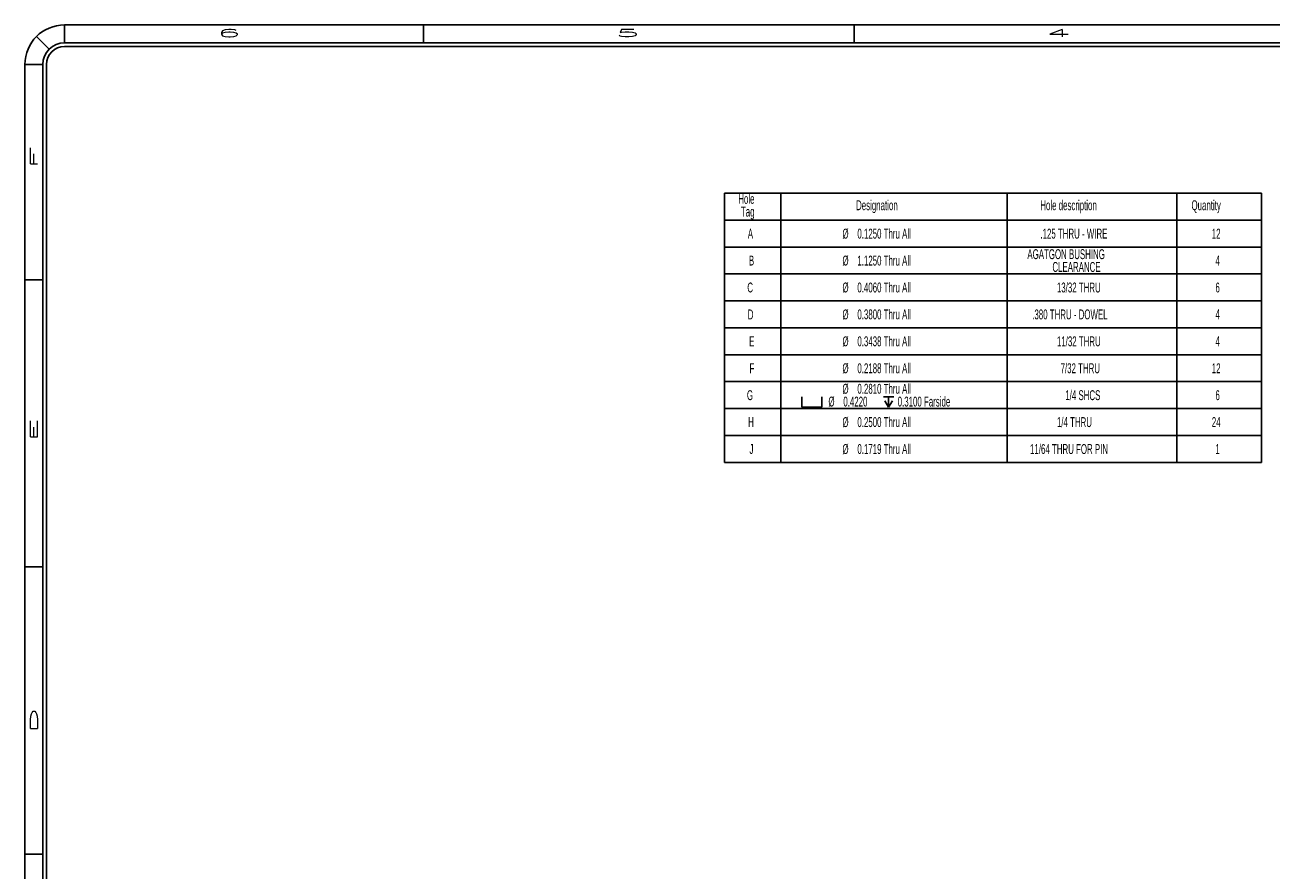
# Model space of a CAD drawing. Header units: inches. Extents: x 1880 to 2363, y -453 to -54.
# Tile 805 of 1056: x 2056 to 2074, y -120 to -108. Entities that reach past the tile are written whole.
import ezdxf

# ---------------------------------------------------------------- set-up
doc = ezdxf.new("R2010")
doc.units = ezdxf.units.IN
doc.header["$LTSCALE"] = 0.5
doc.header["$MEASUREMENT"] = 0
doc.layers.add('SID-M-D', color=42, linetype='Continuous')
doc.layers.add('SID-M-S', color=105, linetype='Continuous')
doc.styles.add('R', font='ROMAND.SHX')
doc.styles.add('SLDTEXTSTYLE0', font='TXT', dxfattribs={"width": 0.595745})

# ---------------------------------------------------------------- blocks, each defined once
blk = doc.blocks.new('*U9')
at = {"layer": 'SID-M-S'}
for p, q in [((-34.212, 22.212), (-34.389, 22.389)), ((0, 22.55), (-34, 22.55)), ((-34, 22.3), (-34, 22.55)), ((-29, 22.55), (-29, 22.3)), ((-23, 22.55), (-23, 22.3)), ((0, 22.3), (-34, 22.3)), ((0, 22.25), (-34, 22.25)), ((-34.3, 22), (-34.55, 22)), ((-34.55, 22), (-34.55, 0)), ((-34.3, 22), (-34.3, 0)), ((-34.25, 22), (-34.25, 0)), ((-34.55, 19), (-34.3, 19)), ((-34.55, 15), (-34.3, 15)), ((-34.55, 11), (-34.3, 11))]:
    blk.add_line(p, q, dxfattribs=at)
for radius in [0.55, 0.3, 0.25]:
    blk.add_arc((-34, 22), radius, 90, 180, dxfattribs=at)
at = {"layer": 'SID-M-D', "style": 'R', "width": 4}
for s, p in [('6', (-31.882, 22.386)), ('5', (-26.327, 22.386)), ('4', (-20.327, 22.386))]:
    blk.add_text(s, height=0.1, dxfattribs=at).set_placement(p)
for s, p in [('F', (-34.374, 20.547)), ('E', (-34.374, 16.743)), ('D', (-34.374, 12.681))]:
    blk.add_text(s, height=0.1, rotation=90, dxfattribs=at).set_placement(p)
blk = doc.blocks.new('SW_SYMBOL_HOLE_SPOT')
at = {"layer": 'SID-M-D', "color": 0}
for p, q in [((0, 34.4), (0, 3)), ((0, 3), (63, 3)), ((63, 3), (63, 34.4))]:
    blk.add_line(p, q, dxfattribs=at)
blk = doc.blocks.new('SW_SYMBOL_HOLE_DEPTH')
at = {"layer": 'SID-M-D', "color": 0}
for p, q in [((0, 34.4), (31.5, 34.4)), ((3.9, 21.9), (15.7, 3)), ((15.7, 34.4), (15.7, 3)), ((27.6, 21.9), (15.7, 3))]:
    blk.add_line(p, q, dxfattribs=at)

msp = doc.modelspace()

# ---------------------------------------------------------------- linework, layer by layer
at = {"layer": 'SID-M-D', "color": 0}
for p, q in [((2066.13984, -110.24589), (2066.13984, -110.62089)), ((2066.13984, -110.24589), (2066.92724, -110.24589)), ((2066.92724, -110.24589), (2066.92724, -110.62089)), ((2066.92724, -110.24589), (2070.07685, -110.24589)), ((2070.07685, -110.24589), (2070.07685, -110.62089)), ((2070.07685, -110.24589), (2072.43905, -110.24589)), ((2072.43905, -110.24589), (2072.43905, -110.62089)), ((2072.43905, -110.24589), (2073.62016, -110.24589)), ((2073.62016, -110.24589), (2073.62016, -110.62089)), ((2066.13984, -110.62089), (2066.92724, -110.62089)), ((2066.13984, -110.62089), (2066.13984, -110.99589)), ((2066.92724, -110.62089), (2070.07685, -110.62089)), ((2066.92724, -110.62089), (2066.92724, -110.99589)), ((2070.07685, -110.62089), (2072.43905, -110.62089)), ((2070.07685, -110.62089), (2070.07685, -110.99589)), ((2072.43905, -110.62089), (2073.62016, -110.62089)), ((2072.43905, -110.62089), (2072.43905, -110.99589)), ((2073.62016, -110.62089), (2073.62016, -110.99589)), ((2066.13984, -110.99589), (2066.13984, -111.37089)), ((2066.13984, -110.99589), (2066.92724, -110.99589)), ((2066.92724, -110.99589), (2066.92724, -111.37089)), ((2066.92724, -110.99589), (2070.07685, -110.99589)), ((2070.07685, -110.99589), (2070.07685, -111.37089)), ((2070.07685, -110.99589), (2072.43905, -110.99589)), ((2072.43905, -110.99589), (2072.43905, -111.37089)), ((2072.43905, -110.99589), (2073.62016, -110.99589)), ((2073.62016, -110.99589), (2073.62016, -111.37089)), ((2066.13984, -111.37089), (2066.13984, -111.74589)), ((2066.13984, -111.37089), (2066.92724, -111.37089)), ((2066.92724, -111.37089), (2066.92724, -111.74589)), ((2066.92724, -111.37089), (2070.07685, -111.37089)), ((2070.07685, -111.37089), (2070.07685, -111.74589)), ((2070.07685, -111.37089), (2072.43905, -111.37089)), ((2072.43905, -111.37089), (2072.43905, -111.74589)), ((2072.43905, -111.37089), (2073.62016, -111.37089)), ((2073.62016, -111.37089), (2073.62016, -111.74589)), ((2066.13984, -111.74589), (2066.13984, -112.12089)), ((2066.13984, -111.74589), (2066.92724, -111.74589)), ((2066.92724, -111.74589), (2066.92724, -112.12089)), ((2066.92724, -111.74589), (2070.07685, -111.74589)), ((2070.07685, -111.74589), (2070.07685, -112.12089)), ((2070.07685, -111.74589), (2072.43905, -111.74589)), ((2072.43905, -111.74589), (2072.43905, -112.12089)), ((2072.43905, -111.74589), (2073.62016, -111.74589)), ((2073.62016, -111.74589), (2073.62016, -112.12089)), ((2066.13984, -112.12089), (2066.13984, -112.49589)), ((2066.13984, -112.12089), (2066.92724, -112.12089)), ((2066.92724, -112.12089), (2066.92724, -112.49589)), ((2066.92724, -112.12089), (2070.07685, -112.12089)), ((2070.07685, -112.12089), (2070.07685, -112.49589)), ((2070.07685, -112.12089), (2072.43905, -112.12089)), ((2072.43905, -112.12089), (2072.43905, -112.49589)), ((2072.43905, -112.12089), (2073.62016, -112.12089)), ((2073.62016, -112.12089), (2073.62016, -112.49589)), ((2066.13984, -112.49589), (2066.13984, -112.87089)), ((2066.13984, -112.49589), (2066.92724, -112.49589)), ((2066.92724, -112.49589), (2066.92724, -112.87089)), ((2066.92724, -112.49589), (2070.07685, -112.49589)), ((2070.07685, -112.49589), (2070.07685, -112.87089)), ((2070.07685, -112.49589), (2072.43905, -112.49589)), ((2072.43905, -112.49589), (2072.43905, -112.87089)), ((2072.43905, -112.49589), (2073.62016, -112.49589)), ((2073.62016, -112.49589), (2073.62016, -112.87089)), ((2066.13984, -112.87089), (2066.13984, -113.24589)), ((2066.13984, -112.87089), (2066.92724, -112.87089)), ((2066.92724, -112.87089), (2066.92724, -113.24589)), ((2066.92724, -112.87089), (2070.07685, -112.87089)), ((2070.07685, -112.87089), (2070.07685, -113.24589)), ((2070.07685, -112.87089), (2072.43905, -112.87089)), ((2072.43905, -112.87089), (2072.43905, -113.24589)), ((2072.43905, -112.87089), (2073.62016, -112.87089)), ((2073.62016, -112.87089), (2073.62016, -113.24589)), ((2066.13984, -113.24589), (2066.13984, -113.62089)), ((2066.13984, -113.24589), (2066.92724, -113.24589)), ((2066.92724, -113.24589), (2066.92724, -113.62089)), ((2066.92724, -113.24589), (2070.07685, -113.24589)), ((2070.07685, -113.24589), (2070.07685, -113.62089)), ((2070.07685, -113.24589), (2072.43905, -113.24589)), ((2072.43905, -113.24589), (2072.43905, -113.62089)), ((2072.43905, -113.24589), (2073.62016, -113.24589)), ((2073.62016, -113.24589), (2073.62016, -113.62089)), ((2066.13984, -113.62089), (2066.13984, -113.99589)), ((2066.13984, -113.62089), (2066.92724, -113.62089)), ((2066.92724, -113.62089), (2066.92724, -113.99589)), ((2066.92724, -113.62089), (2070.07685, -113.62089)), ((2070.07685, -113.62089), (2070.07685, -113.99589)), ((2070.07685, -113.62089), (2072.43905, -113.62089)), ((2072.43905, -113.62089), (2072.43905, -113.99589)), ((2072.43905, -113.62089), (2073.62016, -113.62089)), ((2073.62016, -113.62089), (2073.62016, -113.99589)), ((2066.13984, -113.99589), (2066.92724, -113.99589)), ((2066.92724, -113.99589), (2070.07685, -113.99589)), ((2070.07685, -113.99589), (2072.43905, -113.99589)), ((2072.43905, -113.99589), (2073.62016, -113.99589))]:
    msp.add_line(p, q, dxfattribs=at)

# ---------------------------------------------------------------- block references
at = {"layer": 'SID-M-D'}
msp.add_blockref('*U9', (2090.94783, -130.452), dxfattribs=at)
at = {"layer": 'SID-M-D', "color": 0, "xscale": 0.004470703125, "yscale": 0.004470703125, "zscale": 0.004470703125}
for name, p in [('SW_SYMBOL_HOLE_SPOT', (2067.21666, -113.23787)), ('SW_SYMBOL_HOLE_DEPTH', (2068.35633, -113.23787))]:
    msp.add_blockref(name, p, dxfattribs=at)

# ---------------------------------------------------------------- texts
at = {"layer": 'SID-M-D', "color": 0, "attachment_point": 1, "style": 'SLDTEXTSTYLE0'}
for s, insert, char_height in [('Hole', (2066.33249, -110.25576), 0.137795), ('Designation', (2067.97373, -110.34485), 0.1377953), ('Hole description', (2070.53931, -110.34485), 0.1377953), ('Quantity', (2072.64512, -110.34485), 0.137795), ('Tag', (2066.36981, -110.43394), 0.137795), ('0.1250 Thru All', (2067.99171, -110.74027), 0.1377953), ('A', (2066.4656, -110.74027), 0.1378), ('%%c', (2067.7839, -110.74027), 0.137795), ('.125 THRU - WIRE', (2070.54094, -110.74027), 0.1377953), ('12', (2072.92779, -110.74027), 0.137795), ('AGATGON BUSHING', (2070.35931, -111.02618), 0.1377953), ('B', (2066.48082, -111.11527), 0.1378), ('%%c', (2067.7839, -111.11527), 0.137795), ('1.1250 Thru All', (2067.99171, -111.11527), 0.1377953), ('CLEARANCE', (2070.70811, -111.20436), 0.137795), ('4', (2072.9787, -111.11527), 0.1378), ('C', (2066.4589, -111.49027), 0.1378), ('%%c', (2067.7839, -111.49027), 0.137795), ('0.4060 Thru All', (2067.99171, -111.49027), 0.1377953), ('13/32 THRU', (2070.77079, -111.49027), 0.137795), ('6', (2072.9787, -111.49027), 0.1378), ('D', (2066.46522, -111.86527), 0.1378), ('%%c', (2067.7839, -111.86527), 0.137795), ('0.3800 Thru All', (2067.99171, -111.86527), 0.1377953), ('.380 THRU - DOWEL', (2070.42697, -111.86527), 0.1377953), ('4', (2072.9787, -111.86527), 0.1378), ('E', (2066.48426, -112.24027), 0.1378), ('%%c', (2067.7839, -112.24027), 0.137795), ('0.3438 Thru All', (2067.99171, -112.24027), 0.1377953), ('11/32 THRU', (2070.77079, -112.24027), 0.137795), ('4', (2072.9787, -112.24027), 0.1378), ('F', (2066.48904, -112.61527), 0.1378), ('%%c', (2067.7839, -112.61527), 0.137795), ('0.2188 Thru All', (2067.99171, -112.61527), 0.1377953), ('7/32 THRU', (2070.82169, -112.61527), 0.137795), ('12', (2072.92779, -112.61527), 0.137795), ('%%c', (2067.7839, -112.90118), 0.137795), ('0.2810 Thru All', (2067.99171, -112.90118), 0.1377953), ('1/4 SHCS', (2070.88782, -112.99027), 0.137795), ('G', (2066.45345, -112.99027), 0.1378), ('%%c', (2067.58853, -113.07936), 0.137795), ('0.4220', (2067.79635, -113.07936), 0.137795), ('0.3100 Farside', (2068.55321, -113.07936), 0.1377953), ('6', (2072.9787, -112.99027), 0.1378), ('H', (2066.47077, -113.36527), 0.1378), ('%%c', (2067.7839, -113.36527), 0.137795), ('0.2500 Thru All', (2067.99171, -113.36527), 0.1377953), ('1/4 THRU', (2070.77079, -113.36527), 0.137795), ('24', (2072.92779, -113.36527), 0.137795), ('J', (2066.48924, -113.74027), 0.1378), ('%%c', (2067.7839, -113.74027), 0.137795), ('0.1719 Thru All', (2067.99171, -113.74027), 0.1377953), ('11/64 THRU FOR PIN', (2070.39673, -113.74027), 0.1377953), ('1', (2072.9787, -113.74027), 0.1378)]:
    msp.add_mtext(s, dxfattribs=dict(at, insert=insert, char_height=char_height))

doc.saveas('drawing.dxf')
